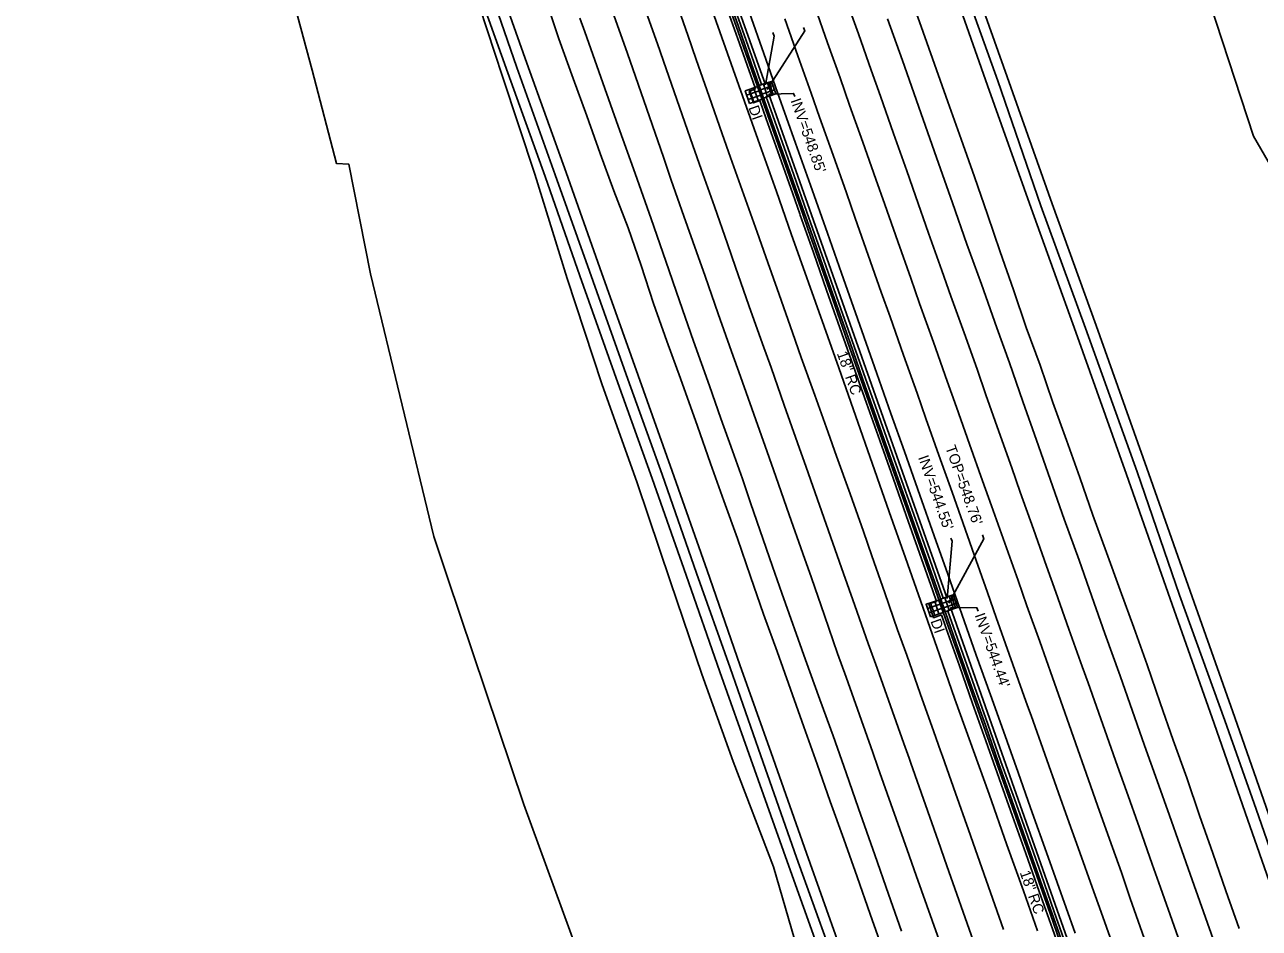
# Model space of a CAD drawing. Extents: x 2004847 to 2009016, y 1134161 to 1140101.
# Drawn here: x 2006254.5 to 2006719.1, y 1135091.3 to 1135431.4 of the extents above; entities that cross this region are included whole.
import ezdxf

# ---------------------------------------------------------------- set-up
doc = ezdxf.new("R2010")
doc.units = 0
for name, color, linetype in [('RD_DTM_BkLn1', 7, 'Continuous'), ('RD_EX_Conc', 7, 'Continuous'), ('RD_EX_DR_Inlet', 7, 'Continuous'), ('RD_EX_DR_Inlet_txCode', 7, 'Continuous'), ('RD_EX_DR_Pipe', 7, 'Continuous'), ('RD_EX_DR_Pipe_txCode', 7, 'Continuous'), ('RD_EX_Fence_Other', 7, 'Continuous'), ('RD_EX_Pavement_Markings', 7, 'Continuous'), ('RD_EX_Road', 7, 'Continuous'), ('RD_EX_VEG', 7, 'Continuous')]:
    doc.layers.add(name, color=color, linetype=linetype)

msp = doc.modelspace()

# ---------------------------------------------------------------- linework, layer by layer
at = {"layer": 'RD_DTM_BkLn1'}
msp.add_lwpolyline([(2006600.18, 1135215.51), (2006603.13, 1135216.51), (2006604.78, 1135211.93), (2006601.85, 1135210.84)], dxfattribs=at)
at = {"layer": 'RD_EX_Conc'}
for points in [[(2006436.35, 1135413.3), (2006417.94, 1135464.89), (2006400.96, 1135512.34), (2006383.39, 1135561.63), (2006366.51, 1135609.56), (2006349.65, 1135656.8), (2006325.5, 1135725.74), (2006332.66, 1135728.43)], [(2006332.66, 1135728.43), (2006357.31, 1135658.77), (2006374.1, 1135611.54), (2006390.85, 1135564.6), (2006408.48, 1135515.2), (2006425.52, 1135467.59), (2006443.5, 1135416.97)], [(2006702.17, 1135168.35), (2006685.53, 1135215.29), (2006669.09, 1135262.1), (2006650.02, 1135315.68), (2006633.24, 1135362.38), (2006616.8, 1135408.55), (2006600.47, 1135454.93)], [(2006607.95, 1135457.77), (2006624.19, 1135411.81), (2006641.23, 1135363.96), (2006657.68, 1135318.12), (2006676.76, 1135264.48), (2006693.08, 1135218.13), (2006709.9, 1135170.59)], [(2006517.21, 1135444.94), (2006522.24, 1135430.78), (2006527.23, 1135416.67), (2006532.27, 1135402.51), (2006537.26, 1135388.37), (2006542.28, 1135374.2), (2006547.29, 1135360.1), (2006549.35, 1135354.16)], [(2006517.93, 1135445.19), (2006522.94, 1135431.03), (2006527.93, 1135416.91), (2006532.97, 1135402.76), (2006537.96, 1135388.62), (2006542.96, 1135374.45), (2006547.97, 1135360.35), (2006550.07, 1135354.41)], [(2006675.5, 1134761.9), (2006661.98, 1134800.2), (2006648.88, 1134837.03), (2006635.24, 1134875.26), (2006622.18, 1134912.27), (2006610.37, 1134945.6), (2006600.33, 1134974.35), (2006587.41, 1135010.83), (2006574.1, 1135048.61), (2006561.06, 1135084.93), (2006548.68, 1135119.62), (2006535.39, 1135157.35), (2006523.68, 1135190.43), (2006511.28, 1135225.98), (2006498.12, 1135263.32), (2006485.4, 1135299.36), (2006470.96, 1135339.94), (2006458.29, 1135375.71), (2006443.5, 1135416.97)], [(2006668.03, 1134759.07), (2006654.39, 1134796.86), (2006641.41, 1134834.32), (2006627.28, 1134873.89), (2006614.7, 1134909.55), (2006603.05, 1134942.58), (2006592.79, 1134971.85), (2006579.8, 1135008.61), (2006566.37, 1135046.54), (2006553.72, 1135081.99), (2006541.38, 1135116.41), (2006527.8, 1135154.96), (2006516.15, 1135187.81), (2006503.49, 1135224.19), (2006490.61, 1135260.58), (2006477.77, 1135296.55), (2006463.47, 1135336.86), (2006450.32, 1135374.25), (2006436.35, 1135413.3)], [(2006549.35, 1135354.16), (2006554.36, 1135340.03), (2006559.32, 1135325.86), (2006564.32, 1135311.75), (2006569.32, 1135297.6), (2006574.32, 1135283.46), (2006579.35, 1135269.3), (2006584.31, 1135255.18), (2006589.31, 1135241.06), (2006594.34, 1135226.87), (2006600.29, 1135209.92), (2006605.33, 1135195.83), (2006610.3, 1135181.66), (2006615.34, 1135167.48), (2006620.34, 1135153.37), (2006625.31, 1135139.28), (2006630.4, 1135125.09), (2006635.37, 1135110.99), (2006640.36, 1135096.84), (2006645.37, 1135082.67)], [(2006550.07, 1135354.41), (2006555.02, 1135340.26), (2006560, 1135326.11), (2006565.02, 1135312), (2006569.97, 1135297.83), (2006574.98, 1135283.69), (2006580, 1135269.53), (2006585, 1135255.43), (2006589.98, 1135241.29), (2006595, 1135227.11), (2006600.97, 1135210.17), (2006605.98, 1135196.06), (2006611, 1135181.9), (2006616.02, 1135167.73), (2006621.01, 1135153.62), (2006625.98, 1135139.52), (2006631.05, 1135125.33), (2006636.01, 1135111.21), (2006641.02, 1135097.08), (2006646.02, 1135082.91)], [(2007008.76, 1134333.65), (2006993.63, 1134363.82), (2006975.89, 1134409.97), (2006965.78, 1134441.02), (2006950.02, 1134485.15), (2006934.64, 1134528.55), (2006918.96, 1134572.55), (2006904.01, 1134614.93), (2006889.45, 1134656.34), (2006873.52, 1134701.79), (2006859.53, 1134740.78), (2006845, 1134783.14), (2006828.98, 1134829.04), (2006813.77, 1134872.83), (2006798.81, 1134915.62), (2006782.15, 1134963.38), (2006767.46, 1135005.24), (2006753.34, 1135046.25), (2006752.31, 1135048.89), (2006751.51, 1135051.2), (2006736.87, 1135093.18), (2006721.7, 1135136.82), (2006709.9, 1135170.59)], [(2007001.61, 1134330.02), (2006986.35, 1134360.57), (2006969.5, 1134406.75), (2006958.22, 1134438.26), (2006942.49, 1134482.23), (2006927.03, 1134526.16), (2006911.49, 1134569.75), (2006896.31, 1134613.04), (2006882.16, 1134653.08), (2006865.99, 1134699.12), (2006852.4, 1134738.21), (2006837.28, 1134781.15), (2006821.3, 1134826.88), (2006806.03, 1134870.56), (2006791.16, 1134913.28), (2006774.61, 1134960.65), (2006760.24, 1135002.17), (2006744.89, 1135045.85), (2006729.14, 1135091.12), (2006713.78, 1135134.81), (2006702.17, 1135168.35)]]:
    msp.add_lwpolyline(points, dxfattribs=at)
at = {"layer": 'RD_EX_DR_Inlet'}
for p, q in [((2006528.85, 1135407.55), (2006530.48, 1135402.82)), ((2006531.42, 1135406.84), (2006536.15, 1135408.46)), ((2006532.48, 1135409), (2006534.1, 1135404.27)), ((2006534.09, 1135409.55), (2006535.71, 1135404.82)), ((2006526.19, 1135404.84), (2006530.92, 1135406.46)), ((2006526.74, 1135403.23), (2006531.47, 1135404.85)), ((2006527.25, 1135407), (2006528.87, 1135402.27)), ((2006531.97, 1135405.23), (2006536.7, 1135406.85)), ((2006594.3, 1135211.61), (2006599.03, 1135213.23)), ((2006595.35, 1135213.77), (2006596.98, 1135209.04)), ((2006596.96, 1135214.32), (2006598.58, 1135209.59)), ((2006599.71, 1135213.56), (2006604.44, 1135215.18)), ((2006600.26, 1135211.95), (2006604.99, 1135213.58)), ((2006600.77, 1135215.72), (2006602.39, 1135210.99)), ((2006602.38, 1135216.27), (2006604, 1135211.54)), ((2006594.85, 1135210), (2006599.58, 1135211.62))]:
    msp.add_line(p, q, dxfattribs=at)
for points in [[(2006527.26, 1135401.71), (2006525.64, 1135406.44), (2006530.37, 1135408.07), (2006531.99, 1135403.34)], [(2006532.49, 1135403.72), (2006530.87, 1135408.45), (2006535.6, 1135410.07), (2006537.22, 1135405.34)], [(2006600.78, 1135210.44), (2006599.16, 1135215.17), (2006603.89, 1135216.79), (2006605.51, 1135212.06)], [(2006595.37, 1135208.49), (2006593.75, 1135213.22), (2006598.47, 1135214.84), (2006600.1, 1135210.11)]]:
    msp.add_lwpolyline(points, close=True, dxfattribs=at)
at = {"layer": 'RD_EX_DR_Inlet_txCode'}
for points in [[(2006533.31, 1135408.78), (2006536.54, 1135427.09), (2006536.04, 1135428.5)], [(2006533.9, 1135406.96), (2006548.06, 1135429.09), (2006547.62, 1135430.33)], [(2006534.53, 1135405.19), (2006543.88, 1135405.54), (2006544.3, 1135404.35)], [(2006601.66, 1135215.46), (2006603.5, 1135237), (2006603.08, 1135238.18)], [(2006602.3, 1135213.72), (2006615.49, 1135237.87), (2006614.98, 1135239.32)], [(2006602.9, 1135212), (2006612.83, 1135211.91), (2006613.27, 1135210.66)]]:
    msp.add_lwpolyline(points, dxfattribs=at)
at = {"layer": 'RD_EX_DR_Pipe'}
for p, q in [((2006471.57, 1135582.98), (2006533.31, 1135408.78)), ((2006534.53, 1135405.19), (2006601.66, 1135215.46)), ((2006602.9, 1135212), (2006667.2, 1135029.63))]:
    msp.add_line(p, q, dxfattribs=at)
at = {"layer": 'RD_EX_Fence_Other'}
msp.add_line((2006408.53, 1135238.79), (2006384.62, 1135337.67), dxfattribs=at)
for points in [[(2006384.62, 1135337.67), (2006376.54, 1135378.85), (2006371.85, 1135379.1), (2006362.74, 1135414.31), (2006335.41, 1135515.24), (2006308.54, 1135593.28), (2006276.86, 1135683.15), (2006242.33, 1135781.48), (2006182, 1135957.46), (2006150.07, 1136043.34)], [(2006822.48, 1135101.95), (2006815.9, 1135120.86), (2006801.17, 1135164.48), (2006790.52, 1135197.88), (2006772.07, 1135243.15), (2006753.85, 1135298.18), (2006738.13, 1135342.16), (2006729.38, 1135367.94), (2006717, 1135389.41), (2006653.73, 1135582.66), (2006717, 1135389.41)], [(2006510.38, 1134945.08), (2006507.34, 1134954.31), (2006474.12, 1135050.98), (2006442.39, 1135137.92), (2006413.57, 1135223.26), (2006408.53, 1135238.79)]]:
    msp.add_lwpolyline(points, dxfattribs=at)
at = {"layer": 'RD_EX_Pavement_Markings'}
for points in [[(2006499.02, 1135441.84), (2006504.06, 1135427.48), (2006507.22, 1135418.26), (2006512.12, 1135404.31), (2006517.01, 1135390.35), (2006520.17, 1135381.37), (2006525.17, 1135367.32), (2006530.17, 1135353.27), (2006533.44, 1135344.05), (2006538.47, 1135329.81), (2006543.49, 1135315.57), (2006546.74, 1135306.16), (2006551.8, 1135292), (2006556.86, 1135277.85), (2006560.01, 1135268.97), (2006565.1, 1135254.83), (2006570.19, 1135240.69), (2006573.35, 1135231.47), (2006578.18, 1135217.54), (2006583.02, 1135203.61), (2006586.45, 1135194.05), (2006591.52, 1135179.65), (2006596.6, 1135165.25), (2006599.19, 1135158.04), (2006599.91, 1135156.03), (2006604.8, 1135142.2), (2006609.7, 1135128.38), (2006613.06, 1135118.68), (2006617.96, 1135104.74), (2006622.86, 1135090.8)], [(2006563.42, 1135441.56), (2006568.26, 1135427.9), (2006573.09, 1135414.24), (2006576.52, 1135404.48), (2006581.47, 1135390.46), (2006586.42, 1135376.43), (2006589.73, 1135366.97), (2006594.69, 1135352.93), (2006599.65, 1135338.9), (2006603.08, 1135329.18), (2006607.99, 1135315.44), (2006612.89, 1135301.7), (2006616.15, 1135292.04), (2006621.04, 1135278.33), (2006625.93, 1135264.63), (2006629.09, 1135255.44), (2006634.09, 1135241.49), (2006639.09, 1135227.55), (2006642.52, 1135217.82), (2006647.5, 1135203.81), (2006652.47, 1135189.8), (2006654.66, 1135183.64), (2006665.74, 1135152.35), (2006669.14, 1135142.88), (2006674, 1135129.12), (2006678.86, 1135115.37), (2006681.95, 1135106.68), (2006687.11, 1135092.11), (2006692.26, 1135077.55)], [(2006487.79, 1135437.9), (2006492.66, 1135424.13), (2006495.89, 1135414.84), (2006500.94, 1135400.41), (2006505.99, 1135385.97), (2006509.09, 1135376.99), (2006514.04, 1135362.93), (2006518.99, 1135348.87), (2006522, 1135340.14), (2006527.07, 1135325.73), (2006532.14, 1135311.31), (2006535.36, 1135302.32), (2006540.31, 1135288.15), (2006545.27, 1135273.98), (2006548.54, 1135264.85), (2006553.56, 1135250.54), (2006558.59, 1135236.23), (2006561.87, 1135226.96), (2006566.92, 1135212.72), (2006571.98, 1135198.47), (2006575.26, 1135189.25), (2006580.3, 1135175.04), (2006585.33, 1135160.84), (2006587.38, 1135155.28), (2006587.92, 1135153.45), (2006598.23, 1135124.23), (2006601.47, 1135114.83), (2006611.47, 1135086.72)], [(2006527.28, 1135435.89), (2006532.7, 1135420.57), (2006537.81, 1135405.9), (2006544.54, 1135386.85), (2006550.22, 1135371.03), (2006556.61, 1135352.92), (2006561.93, 1135337.81), (2006567.17, 1135322.97), (2006575.15, 1135300.12), (2006580.43, 1135285.11), (2006585.54, 1135270.8), (2006591.36, 1135254.25), (2006596.71, 1135238.97), (2006601.85, 1135224.63), (2006607.2, 1135209.55), (2006612.62, 1135194.07), (2006617.9, 1135179.16), (2006622.84, 1135165.49), (2006628.39, 1135149.94), (2006633.03, 1135136.58), (2006639.69, 1135118.11), (2006649.82, 1135089.5)], [(2006551.99, 1135437.82), (2006556.67, 1135424.62), (2006561.34, 1135411.41), (2006564.96, 1135401.09), (2006569.86, 1135387.19), (2006574.75, 1135373.3), (2006578.19, 1135363.72), (2006583.07, 1135349.85), (2006587.96, 1135335.98), (2006591.3, 1135326.46), (2006596.48, 1135311.86), (2006601.66, 1135297.26), (2006605.16, 1135287.44), (2006610.07, 1135273.56), (2006614.99, 1135259.67), (2006618.3, 1135250.31), (2006623.31, 1135236.28), (2006628.32, 1135222.25), (2006631.66, 1135212.62), (2006636.47, 1135199.17), (2006641.29, 1135185.73), (2006643.52, 1135179.25), (2006654.83, 1135147.16), (2006658.19, 1135137.49), (2006662.69, 1135124.89), (2006667.2, 1135112.29), (2006670.57, 1135102.53), (2006675.85, 1135087.54)], [(2006463.43, 1135433.9), (2006465.34, 1135428.68), (2006472.13, 1135409.5), (2006477.85, 1135393.17), (2006484.21, 1135375.37), (2006490.2, 1135358.34), (2006495.75, 1135342.42), (2006500.89, 1135327.48), (2006506.24, 1135312.26), (2006512.23, 1135295.47), (2006516.53, 1135283.19), (2006520.87, 1135270.97), (2006524.57, 1135260.4), (2006527.63, 1135251.45), (2006535.91, 1135227.45), (2006539.44, 1135217.42), (2006548.35, 1135192.38), (2006553.74, 1135177.37), (2006558.71, 1135163.71), (2006563.63, 1135149.77), (2006568.3, 1135136.31), (2006574.42, 1135118.94), (2006579.6, 1135104.1), (2006584.41, 1135090.24)], [(2006476.27, 1135434.92), (2006481.35, 1135420.6), (2006484.39, 1135411.84), (2006489.64, 1135396.7), (2006494.88, 1135381.56), (2006497.84, 1135372.91), (2006502.6, 1135359.38), (2006507.36, 1135345.85), (2006510.56, 1135336.7), (2006515.53, 1135322.54), (2006520.51, 1135308.38), (2006523.87, 1135299.02), (2006528.88, 1135284.82), (2006533.89, 1135270.62), (2006537.12, 1135261.37), (2006542.22, 1135246.86), (2006547.32, 1135232.36), (2006550.55, 1135223.17), (2006555.49, 1135208.96), (2006560.42, 1135194.74), (2006563.65, 1135185.75), (2006568.67, 1135171.59), (2006573.69, 1135157.43), (2006575.59, 1135151.87), (2006576.32, 1135149.8), (2006586.6, 1135120.84), (2006589.93, 1135111.21), (2006600.01, 1135082.88)], [(2006514.03, 1135434.76), (2006525.43, 1135402.49), (2006531.15, 1135386.17), (2006537.4, 1135368.6), (2006542.99, 1135352.68), (2006555.4, 1135317.74), (2006560.88, 1135302.23), (2006579.85, 1135248.07), (2006586.01, 1135230.71), (2006592.47, 1135212.16)], [(2006540.53, 1135433.59), (2006545.48, 1135419.62), (2006550.42, 1135405.66), (2006553.63, 1135396.62), (2006558.73, 1135382.34), (2006563.83, 1135368.07), (2006567.06, 1135358.58), (2006571.96, 1135344.65), (2006576.87, 1135330.71), (2006580.15, 1135321.44), (2006585.27, 1135307.06), (2006590.39, 1135292.67), (2006593.66, 1135283.19), (2006598.57, 1135269.32), (2006603.48, 1135255.44), (2006606.84, 1135246.15), (2006611.84, 1135231.91), (2006616.83, 1135217.66), (2006620.1, 1135208.27), (2006625.01, 1135194.46), (2006629.92, 1135180.66), (2006631.86, 1135175.01), (2006633.23, 1135171.34), (2006638.41, 1135156.78), (2006643.59, 1135142.22), (2006646.95, 1135132.7), (2006651.6, 1135119.76), (2006656.25, 1135106.82), (2006659.58, 1135097.4), (2006665, 1135082.11)], [(2006703.89, 1135081.11), (2006693.9, 1135109.51), (2006689.26, 1135122.64), (2006685.32, 1135133.71), (2006680.68, 1135146.84), (2006675.94, 1135160.1), (2006666.72, 1135186.32), (2006661, 1135202.27), (2006656.13, 1135216.17), (2006651.32, 1135229.8), (2006645.73, 1135245.32), (2006635.27, 1135275), (2006630.12, 1135289.51), (2006625.08, 1135304.08), (2006620.34, 1135317.31), (2006614.55, 1135333.7), (2006609.1, 1135348.84), (2006603.72, 1135364.32), (2006597.63, 1135381.45), (2006592.65, 1135395.69), (2006584.85, 1135417.87), (2006579.23, 1135433.55)], [(2006592.47, 1135212.16), (2006598.72, 1135194.26), (2006604.51, 1135177.53), (2006617.43, 1135141.75), (2006624.12, 1135122.64), (2006630.34, 1135105.37), (2006635.62, 1135090.29)]]:
    msp.add_lwpolyline(points, dxfattribs=at)
at = {"layer": 'RD_EX_Road'}
for points in [[(2006468.16, 1135580.81), (2006468.5, 1135579.85), (2006473.5, 1135565.65), (2006478.5, 1135551.53), (2006483.54, 1135537.44), (2006488.58, 1135523.31), (2006493.53, 1135509.17), (2006498.59, 1135495), (2006503.53, 1135480.84), (2006508.53, 1135466.69), (2006513.5, 1135452.59), (2006518.52, 1135438.43), (2006523.5, 1135424.29), (2006528.49, 1135410.15), (2006529.54, 1135407.2)], [(2006470.6, 1135582.12), (2006473.84, 1135572.84), (2006478.9, 1135558.7), (2006483.91, 1135544.56), (2006489, 1135530.47), (2006493.99, 1135516.34), (2006498.97, 1135502.2), (2006503.91, 1135488.02), (2006508.91, 1135473.89), (2006513.91, 1135459.72), (2006518.91, 1135445.63), (2006523.93, 1135431.48), (2006528.85, 1135417.33), (2006531.84, 1135408.86)], [(2006422.1, 1135466.23), (2006439.74, 1135415.22), (2006454.19, 1135374.92), (2006467.11, 1135338.57), (2006481.54, 1135298), (2006494.37, 1135262.07), (2006507.3, 1135224.92), (2006520.04, 1135189.38), (2006531.53, 1135156.18), (2006544.96, 1135117.94), (2006557.24, 1135083.84)], [(2006604.11, 1135456.42), (2006620.68, 1135410.25), (2006636.96, 1135363.2), (2006653.72, 1135317.13), (2006673.15, 1135263.07), (2006689.07, 1135216.66), (2006706.11, 1135169.52)], [(2006449.21, 1135444.84), (2006453.95, 1135430.62), (2006455.55, 1135426.13), (2006460.89, 1135411.16), (2006466.01, 1135397.1), (2006471.08, 1135382.92), (2006476.19, 1135368.88), (2006481.57, 1135354.89), (2006486.51, 1135340.73), (2006491.09, 1135326.49), (2006496.12, 1135312.29), (2006501.28, 1135298.17), (2006507.69, 1135280.34), (2006512.59, 1135266.17), (2006517.63, 1135252.12), (2006522.7, 1135237.98), (2006527.61, 1135223.75), (2006532.5, 1135209.54), (2006537.73, 1135195.48), (2006542.75, 1135181.33), (2006547.71, 1135167.12), (2006552.7, 1135153.08), (2006557.66, 1135138.98), (2006562.75, 1135124.82), (2006567.75, 1135110.71), (2006572.67, 1135096.57), (2006577.75, 1135082.41)], [(2006586.79, 1135444.79), (2006591.87, 1135430.74), (2006596.88, 1135416.55), (2006601.88, 1135402.4), (2006606.92, 1135388.26), (2006611.92, 1135374.18), (2006616.81, 1135359.92), (2006621.62, 1135345.84), (2006626.62, 1135331.63), (2006631.41, 1135317.47), (2006636.61, 1135303.29), (2006641.43, 1135289.17), (2006646.57, 1135275.05), (2006651.55, 1135260.91), (2006656.49, 1135246.83), (2006661.66, 1135232.68), (2006666.8, 1135218.57), (2006671.92, 1135204.55), (2006676.88, 1135190.4), (2006681.77, 1135176.15), (2006686.76, 1135162.07), (2006691.81, 1135147.91), (2006696.63, 1135133.73), (2006701.63, 1135119.57), (2006706.48, 1135105.36), (2006711.58, 1135091.25)], [(2006531.12, 1135402.83), (2006528.71, 1135401.96), (2006527.17, 1135406.27), (2006529.54, 1135407.2)], [(2006531.84, 1135408.86), (2006534.67, 1135409.71), (2006536.14, 1135405.06), (2006533.46, 1135404.21)], [(2006531.12, 1135402.83), (2006533.52, 1135396), (2006538.52, 1135381.9), (2006543.54, 1135367.73), (2006546.18, 1135360.19)], [(2006533.46, 1135404.21), (2006533.87, 1135403.18), (2006538.9, 1135389.05), (2006543.9, 1135374.89), (2006548.88, 1135360.77), (2006550.97, 1135354.83)], [(2006597.69, 1135214.31), (2006596.29, 1135218.31), (2006591.27, 1135232.44), (2006586.28, 1135246.61), (2006581.29, 1135260.74), (2006576.27, 1135274.87), (2006571.26, 1135289), (2006566.25, 1135303.13), (2006561.25, 1135317.29), (2006556.28, 1135331.44), (2006551.34, 1135345.61), (2006546.36, 1135359.73), (2006546.18, 1135360.19)], [(2006550.97, 1135354.83), (2006555.95, 1135340.69), (2006560.94, 1135326.54), (2006565.88, 1135312.4), (2006570.89, 1135298.26), (2006575.9, 1135284.12), (2006580.92, 1135269.97), (2006585.97, 1135255.87), (2006591.03, 1135241.76), (2006596.06, 1135227.6), (2006600.18, 1135215.51)], [(2006597.69, 1135214.31), (2006594.72, 1135213.35), (2006596.52, 1135208.2), (2006599.46, 1135209.23)], [(2006663.4, 1135028.58), (2006661.28, 1135034.53), (2006656.24, 1135048.66), (2006651.29, 1135062.83), (2006646.27, 1135076.96), (2006641.24, 1135091.08), (2006636.22, 1135105.18), (2006631.25, 1135119.39), (2006626.24, 1135133.47), (2006621.21, 1135147.65), (2006616.24, 1135161.8), (2006611.24, 1135175.94), (2006606.26, 1135190.01), (2006601.23, 1135204.15), (2006599.46, 1135209.23)], [(2006601.85, 1135210.84), (2006601.93, 1135210.61), (2006606.96, 1135196.5), (2006611.94, 1135182.34), (2006616.92, 1135168.16), (2006621.91, 1135154.04), (2006627.01, 1135139.98), (2006632.02, 1135125.79), (2006637.05, 1135111.69), (2006641.95, 1135097.51), (2006646.91, 1135083.33), (2006651.95, 1135069.26), (2006656.96, 1135055.1), (2006661.96, 1135040.96), (2006665.85, 1135029.87)], [(2006706.11, 1135169.52), (2006717.88, 1135136.12), (2006733.28, 1135092.09), (2006748.47, 1135047.58), (2006763.79, 1135003.81), (2006778.27, 1134961.83), (2006795.07, 1134914.22), (2006809.69, 1134871.89), (2006820.71, 1134840.68), (2006828.76, 1134817.54), (2006841.37, 1134782.12), (2006855.99, 1134739.87), (2006869.8, 1134700.59), (2006885.78, 1134654.79), (2006900.16, 1134613.89), (2006915.32, 1134570.8), (2006930.8, 1134527.38), (2006946.57, 1134483.83), (2006961.99, 1134439.72), (2006972.66, 1134408.4), (2006989.95, 1134362.61), (2007005.15, 1134331.63)]]:
    msp.add_lwpolyline(points, dxfattribs=at)
at = {"layer": 'RD_EX_VEG'}
msp.add_lwpolyline([(2006546.5, 1135079.4), (2006536.33, 1135114.43), (2006521.13, 1135154), (2006509.35, 1135186.93), (2006497.49, 1135221.71), (2006485.01, 1135258.9), (2006471.65, 1135296.18), (2006458.66, 1135335.92), (2006446.44, 1135375.19), (2006434.27, 1135411.84), (2006416.95, 1135464.66)], dxfattribs=at)

# ---------------------------------------------------------------- texts
at = {"layer": 'RD_EX_DR_Inlet_txCode'}
for s, p in [("INV=548.85'", (2006542.67, 1135402.87)), ('DI', (2006526.8, 1135400.19)), ("TOP=548.76'", (2006600.9, 1135272.3)), ("INV=544.55'", (2006590.66, 1135268.51)), ('DI', (2006595.34, 1135206.92)), ("INV=544.44'", (2006611.93, 1135209.15))]:
    msp.add_text(s, height=4, rotation=289.4494, dxfattribs=at).set_placement(p)
at = {"layer": 'RD_EX_DR_Pipe_txCode'}
for p in [(2006560.09, 1135307.7), (2006628.92, 1135112.28)]:
    msp.add_text('18" RC', height=4, rotation=289.4494, dxfattribs=at).set_placement(p)

doc.saveas('drawing.dxf')
